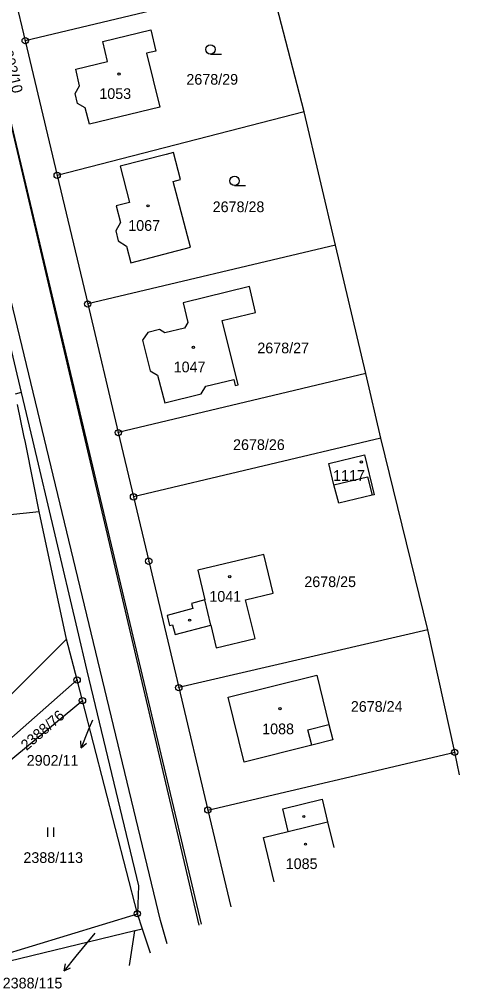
# Model space of a CAD drawing. Extents: x -758836 to -757729, y -1175316 to -1174366.
# Drawn here: x -758325.7 to -758255.7, y -1175167.2 to -1175013.2 of the extents above; entities that cross this region are included whole.
import ezdxf

# ---------------------------------------------------------------- set-up
doc = ezdxf.new("R2010")
doc.units = 0
for name, color, linetype in [('Hranice parcel', 7, 'Continuous'), ('Parcelní čísla', 7, 'Continuous'), ('Pop  PČ popisy', 7, 'Continuous'), ('Vnitřní kresba', 7, 'Continuous'), ('Značky bodu BP', 7, 'Continuous'), ('Značky budov', 7, 'Continuous'), ('Značky kultur', 7, 'Continuous')]:
    doc.layers.add(name, color=color, linetype=linetype)

msp = doc.modelspace()

# ---------------------------------------------------------------- linework, layer by layer
at = {"layer": 'Hranice parcel'}
for p, q in [((-758329.89, -1174995.14), (-758324.8, -1175016.55)), ((-758285.8, -1175007.25), (-758324.8, -1175016.55)), ((-758280.48, -1175027.85), (-758285.8, -1175007.25)), ((-758324.8, -1175016.55), (-758319.72, -1175037.95)), ((-758280.48, -1175027.85), (-758319.72, -1175037.95)), ((-758275.49, -1175049.03), (-758280.48, -1175027.85)), ((-758319.72, -1175037.95), (-758314.87, -1175058.38)), ((-758275.49, -1175049.03), (-758314.87, -1175058.38)), ((-758270.68, -1175069.44), (-758275.49, -1175049.03)), ((-758329.39, -1175055.87), (-758325.44, -1175072.46)), ((-758314.87, -1175058.38), (-758310.01, -1175078.82)), ((-758270.68, -1175069.44), (-758310.01, -1175078.82)), ((-758268.26, -1175079.69), (-758270.68, -1175069.44)), ((-758325.44, -1175072.46), (-758326.41, -1175072.69)), ((-758310.01, -1175078.82), (-758307.59, -1175089.03)), ((-758268.26, -1175079.69), (-758307.59, -1175089.03)), ((-758260.81, -1175110.16), (-758268.26, -1175079.69)), ((-758330.03, -1175092.1), (-758322.58, -1175091.33)), ((-758318.22, -1175111.63), (-758322.58, -1175091.33)), ((-758260.81, -1175110.16), (-758300.39, -1175119.34)), ((-758256.53, -1175129.61), (-758260.81, -1175110.16)), ((-758339.13, -1175132.41), (-758318.22, -1175111.63)), ((-758316.55, -1175118.12), (-758318.22, -1175111.63)), ((-758329.33, -1175129.34), (-758316.55, -1175118.12)), ((-758315.7, -1175121.4), (-758316.55, -1175118.12)), ((-758300.39, -1175119.34), (-758295.77, -1175138.78)), ((-758330.11, -1175133.3), (-758315.7, -1175121.4)), ((-758306.97, -1175155.26), (-758315.7, -1175121.4)), ((-758295.77, -1175138.78), (-758256.53, -1175129.61)), ((-758295.77, -1175138.78), (-758292.12, -1175154.17)), ((-758336.22, -1175164.17), (-758306.97, -1175155.26)), ((-758306.16, -1175157.7), (-758306.97, -1175155.26)), ((-758306.16, -1175157.7), (-758307.4, -1175158)), ((-758304.89, -1175161.54), (-758306.16, -1175157.7)), ((-758307.4, -1175158), (-758336.39, -1175165.01)), ((-758308.25, -1175163.48), (-758307.4, -1175158))]:
    msp.add_line(p, q, dxfattribs=at)
for points in [[(-758297.14, -1175157.07), (-758301.82, -1175137.17), (-758334.58, -1174998.03), (-758360.35, -1174888.27), (-758361.81, -1174882.07)], [(-758316.49, -1175026.54), (-758316.87, -1175024.92), (-758316.16, -1175023.7), (-758316.76, -1175021.06), (-758311.73, -1175019.86), (-758312.45, -1175016.67), (-758304.82, -1175014.83), (-758304.04, -1175018.21), (-758305.51, -1175018.52), (-758303.4, -1175027.1), (-758314.6, -1175029.81), (-758315.26, -1175027.2), (-758316.49, -1175026.54)], [(-758308.2, -1175042.26), (-758310.33, -1175042.81), (-758309.66, -1175045.41), (-758310.41, -1175046.76), (-758310, -1175048.36), (-758308.69, -1175049.19), (-758308.01, -1175051.82), (-758298.53, -1175049.37), (-758301.27, -1175038.92), (-758300.1, -1175038.61), (-758301.23, -1175034.31), (-758302.4, -1175034.62), (-758309.69, -1175036.5), (-758308.2, -1175042.26)], [(-758302.63, -1175062.98), (-758303.48, -1175062.46), (-758305.32, -1175062.9), (-758306.14, -1175064.15), (-758304.93, -1175069.02), (-758303.78, -1175069.67), (-758302.61, -1175074.09), (-758296.84, -1175072.66), (-758296.07, -1175071.44), (-758291.65, -1175070.36), (-758291.41, -1175071.33), (-758290.96, -1175071.21), (-758293.47, -1175061.02), (-758288.18, -1175059.71), (-758289.17, -1175055.6), (-758299.67, -1175058.19), (-758298.94, -1175061.31), (-758299.49, -1175062.2), (-758302.63, -1175062.98)], [(-758325.44, -1175072.46), (-758323.64, -1175080.04), (-758316.55, -1175110.08), (-758314.99, -1175116.68), (-758306.81, -1175150.84), (-758306.97, -1175155.26)], [(-758322.58, -1175091.33), (-758323.49, -1175086.82), (-758324.78, -1175080.41), (-758325.02, -1175079.25), (-758326.01, -1175074.36)], [(-758276.54, -1175083.72), (-758270.86, -1175082.36), (-758269.35, -1175088.7), (-758269.67, -1175088.77), (-758274.96, -1175090.01), (-758275.74, -1175087.14), (-758276.54, -1175083.72)], [(-758307.59, -1175089.03), (-758305.16, -1175099.25), (-758300.39, -1175119.34)], [(-758298.35, -1175105.96), (-758298.18, -1175106.76), (-758302.26, -1175107.87), (-758301.87, -1175109.46), (-758301.38, -1175109.34), (-758300.96, -1175110.87), (-758295.28, -1175109.43), (-758294.43, -1175113), (-758288.26, -1175111.52), (-758289.76, -1175105.4), (-758285.36, -1175104.31), (-758286.89, -1175098.16), (-758297.38, -1175100.66), (-758296.24, -1175105.41), (-758298.35, -1175105.96)], [(-758278.46, -1175117.38), (-758276.52, -1175125.2), (-758275.92, -1175127.63), (-758279.24, -1175128.47), (-758289.97, -1175131.17), (-758292.52, -1175120.87), (-758278.46, -1175117.38)], [(-758255.74, -1175133.17), (-758256.53, -1175129.61)], [(-758283, -1175142.19), (-758283.87, -1175138.6), (-758277.61, -1175137.08), (-758276.74, -1175140.67), (-758275.75, -1175144.72)], [(-758285.23, -1175150.19), (-758286.93, -1175143.14), (-758283, -1175142.19)]]:
    msp.add_lwpolyline(points, dxfattribs=at)
at = {"layer": 'Pop  PČ popisy'}
for p, q in [((-758314.13, -1175124.5), (-758314.77, -1175126.12)), ((-758314.77, -1175126.12), (-758315.89, -1175128.9)), ((-758315.89, -1175128.9), (-758315.98, -1175127.79)), ((-758315.89, -1175128.9), (-758315.06, -1175128.16)), ((-758313.74, -1175158.33), (-758316.74, -1175161.98)), ((-758316.74, -1175161.98), (-758318.63, -1175164.31)), ((-758318.63, -1175164.31), (-758318.39, -1175163.22)), ((-758318.63, -1175164.31), (-758317.61, -1175163.85))]:
    msp.add_line(p, q, dxfattribs=at)
at = {"layer": 'Vnitřní kresba'}
for p, q in [((-758334.58, -1174998.03), (-758301.51, -1175137.25)), ((-758303.3, -1175156.35), (-758341.2, -1174999.31)), ((-758275.74, -1175087.14), (-758270.37, -1175085.85)), ((-758270.37, -1175085.85), (-758269.67, -1175088.77)), ((-758295.28, -1175109.43), (-758296.24, -1175105.41)), ((-758279.86, -1175126.05), (-758276.52, -1175125.2)), ((-758279.24, -1175128.47), (-758279.86, -1175126.05)), ((-758301.51, -1175137.25), (-758296.84, -1175156.9)), ((-758283, -1175142.19), (-758276.74, -1175140.67)), ((-758302.25, -1175160.02), (-758303.3, -1175156.35))]:
    msp.add_line(p, q, dxfattribs=at)
at = {"layer": 'Značky bodu BP'}
for centre, radius in [((-758324.8, -1175016.55), 0.5), ((-758324.8, -1175016.55), 0.0303), ((-758319.72, -1175037.95), 0.5), ((-758319.72, -1175037.95), 0.0303), ((-758314.87, -1175058.38), 0.5), ((-758314.87, -1175058.38), 0.0303), ((-758310.01, -1175078.82), 0.5), ((-758310.01, -1175078.82), 0.0303), ((-758307.59, -1175089.03), 0.5), ((-758307.59, -1175089.03), 0.0303), ((-758305.16, -1175099.25), 0.5), ((-758305.16, -1175099.25), 0.0303), ((-758316.55, -1175118.12), 0.5), ((-758316.55, -1175118.12), 0.0303), ((-758300.39, -1175119.34), 0.5), ((-758300.39, -1175119.34), 0.0303), ((-758315.7, -1175121.4), 0.5), ((-758315.7, -1175121.4), 0.0303), ((-758256.53, -1175129.61), 0.5), ((-758256.53, -1175129.61), 0.0303), ((-758295.77, -1175138.78), 0.5), ((-758295.77, -1175138.78), 0.0303), ((-758306.97, -1175155.26), 0.5), ((-758306.97, -1175155.26), 0.0303)]:
    msp.add_circle(centre, radius, dxfattribs=at)
at = {"layer": 'Značky budov'}
for centre in [(-758309.88, -1175021.85), (-758305.28, -1175042.79), (-758298.07, -1175065.28), (-758271.36, -1175083.48), (-758292.29, -1175101.72), (-758298.66, -1175108.62), (-758284.3, -1175122.69), (-758280.51, -1175139.81), (-758280.25, -1175144.2)]:
    msp.add_circle(centre, 0.175, dxfattribs=at)
at = {"layer": 'Značky kultur'}
for p, q in [((-758295.36, -1175018.69), (-758293.61, -1175018.69)), ((-758291.52, -1175039.58), (-758289.77, -1175039.58)), ((-758321.23, -1175143.06), (-758321.23, -1175141.56)), ((-758320.23, -1175143.06), (-758320.23, -1175141.56))]:
    msp.add_line(p, q, dxfattribs=at)
for centre in [(-758295.36, -1175017.94), (-758291.52, -1175038.83)]:
    msp.add_circle(centre, 0.75, dxfattribs=at)

# ---------------------------------------------------------------- texts
at = {"layer": 'Parcelní čísla'}
for s, rotation, p in [('2902/10', 284, (-758328.76, -1175017.05)), ('2388/76', 41, (-758324.59, -1175129.42))]:
    msp.add_text(s, height=1.7, rotation=rotation, dxfattribs=at).set_placement(p)
for s, p in [('2678/29', (-758299.18, -1175023.54)), ('1053', (-758313.02, -1175025.81)), ('2678/28', (-758295, -1175043.79)), ('1067', (-758308.42, -1175046.76)), ('2678/27', (-758287.9, -1175066.22)), ('1047', (-758301.2, -1175069.24)), ('2678/26', (-758291.76, -1175081.58)), ('1117', (-758275.86, -1175086.48)), ('2678/25', (-758280.43, -1175103.36)), ('1041', (-758295.53, -1175105.69)), ('2678/24', (-758273.04, -1175123.18)), ('1088', (-758287.13, -1175126.74)), ('2902/11', (-758324.56, -1175131.74)), ('2388/113', (-758325.09, -1175147.19)), ('1085', (-758283.39, -1175148.16)), ('2388/115', (-758328.38, -1175167.13))]:
    msp.add_text(s, height=1.7, dxfattribs=at).set_placement(p)

doc.saveas('drawing.dxf')
